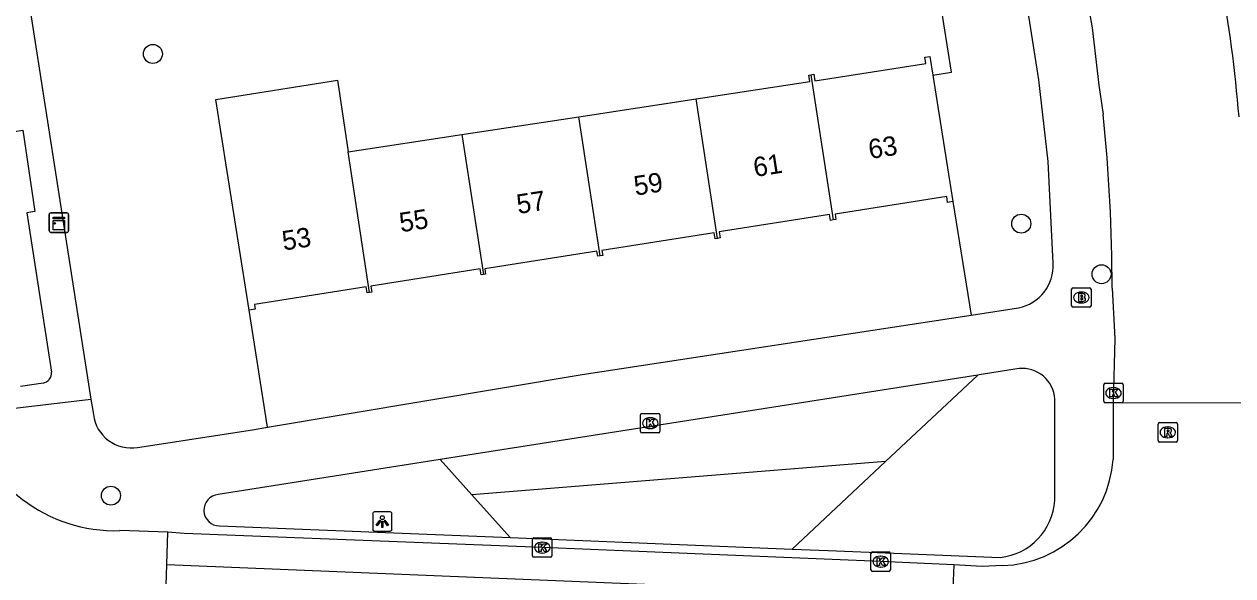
# Model space of a CAD drawing. Extents: x 160077 to 160945, y 386481 to 387498.
# Drawn here: x 160677.6 to 160739.8, y 386884.2 to 386912.6 of the extents above; entities that cross this region are included whole.
import ezdxf

# ---------------------------------------------------------------- set-up
doc = ezdxf.new("R2010")
doc.units = 0
for name, color, linetype in [('IMGEO_Boom', 7, 'Continuous'), ('IMGEO_Brandkraan', 7, 'Continuous'), ('IMGEO_Erf', 7, 'Continuous'), ('IMGEO_Groenvoorziening', 7, 'Continuous'), ('IMGEO_Kast', 7, 'Continuous'), ('IMGEO_Kolk', 7, 'Continuous'), ('IMGEO_Lichtpunt', 7, 'Continuous'), ('IMGEO_Pand', 7, 'Continuous'), ('IMGEO_Pand_nummerreeks', 7, 'Continuous'), ('IMGEO_Rijbaan_lokaal_gesloten', 7, 'Continuous'), ('IMGEO_Rijbaan_lokaal_open', 7, 'Continuous'), ('IMGEO_Rioolput', 7, 'Continuous'), ('IMGEO_Voetpad_open', 7, 'Continuous')]:
    doc.layers.add(name, color=color, linetype=linetype)

msp = doc.modelspace()

# ---------------------------------------------------------------- linework, layer by layer
at = {"layer": 'IMGEO_Boom'}
for centre in [(160684.196, 386911.048), (160728.944, 386902.301), (160733.08, 386899.697), (160682.034, 386888.286)]:
    msp.add_circle(centre, 0.489, dxfattribs=at)
at = {"layer": 'IMGEO_Brandkraan'}
for p, q in [((160731.539, 386898.073), (160731.539, 386898.925)), ((160731.614, 386898.999), (160732.466, 386898.999)), ((160732.54, 386898.925), (160732.54, 386898.073)), ((160732.027, 386898.779), (160732.052, 386898.779)), ((160732.466, 386897.999), (160731.614, 386897.999)), ((160732.05, 386898.219), (160732.025, 386898.219))]:
    msp.add_line(p, q, dxfattribs=at)
for points in [[(160731.539, 386898.073), (160731.539, 386898.925)], [(160731.614, 386898.999), (160732.466, 386898.999)], [(160732.54, 386898.925), (160732.54, 386898.073)], [(160731.887, 386898.699), (160731.887, 386898.299), (160732.1, 386898.299)], [(160732.118, 386898.699), (160731.887, 386898.699)], [(160732.066, 386898.618), (160732.012, 386898.618), (160732.012, 386898.542)], [(160732.012, 386898.542), (160732.065, 386898.542)], [(160732.074, 386898.466), (160732.012, 386898.466), (160732.012, 386898.385)], [(160732.012, 386898.385), (160732.074, 386898.385)], [(160732.466, 386897.999), (160731.614, 386897.999)]]:
    msp.add_lwpolyline(points, dxfattribs=at)
for centre, radius, start, end in [((160731.616, 386898.923), 0.0765, 91.55205, 178.44795), ((160731.616, 386898.923), 0.0765, 91.55205, 178.44795), ((160732.464, 386898.923), 0.0765, 1.55205, 88.44795), ((160732.464, 386898.923), 0.0765, 1.55205, 88.44795), ((160732.067, 386898.58), 0.0379, 267.82845, 90.93552), ((160732.075, 386898.425), 0.0404, 269.87594, 90.50774), ((160732.106, 386898.55), 0.251, 268.66757, 293.53466), ((160732.122, 386898.554), 0.145, 59.4692, 91.53667), ((160732.147, 386898.601), 0.0922, 285.51372, 58.15012), ((160732.152, 386898.409), 0.105, 301.31148, 78.98903), ((160731.616, 386898.075), 0.0765, 181.55205, 268.44795), ((160731.616, 386898.075), 0.0765, 181.55205, 268.44795), ((160732.464, 386898.075), 0.0765, 271.55205, 358.44795), ((160732.464, 386898.075), 0.0765, 271.55205, 358.44795)]:
    msp.add_arc(centre, radius, start, end, dxfattribs=at)
for centre, major_axis, ratio, start_param, end_param in [((160732.026, 386898.499), (-0.387, 0.002), 0.722429, 4.712389, 7.853982), ((160732.051, 386898.499), (-0.39, 0.002), 0.717154, 1.570796, 4.712389)]:
    msp.add_ellipse(centre, major_axis=major_axis, ratio=ratio, start_param=start_param, end_param=end_param, dxfattribs=at)
at = {"layer": 'IMGEO_Erf'}
msp.add_lwpolyline([(160690.109, 386891.817), (160689.155, 386897.841)], dxfattribs=at)
at = {"layer": 'IMGEO_Groenvoorziening'}
for points in [[(160724.389, 386909.953), (160725.355, 386910.108), (160723.65, 386920.851)], [(160725.422, 386903.438), (160726.354, 386897.585)], [(160726.7, 386894.498), (160721.954, 386890.049)], [(160700.636, 386888.324), (160699.007, 386890.143)], [(160721.954, 386890.049), (160700.636, 386888.324)], [(160721.954, 386890.049), (160717.141, 386885.535)], [(160700.636, 386888.324), (160702.608, 386886.122)]]:
    msp.add_lwpolyline(points, dxfattribs=at)
at = {"layer": 'IMGEO_Kast'}
for p, q in [((160678.854, 386901.929), (160678.854, 386902.77)), ((160678.854, 386902.77), (160678.854, 386901.929)), ((160678.929, 386902.854), (160679.77, 386902.854)), ((160679.77, 386902.854), (160678.929, 386902.854)), ((160679.854, 386902.779), (160679.854, 386901.938)), ((160679.854, 386901.938), (160679.854, 386902.779)), ((160679.779, 386901.854), (160678.938, 386901.854)), ((160678.938, 386901.854), (160679.779, 386901.854))]:
    msp.add_line(p, q, dxfattribs=at)
for points in [[(160679.049, 386902.644), (160679.649, 386902.644), (160679.649, 386902.559), (160679.049, 386902.559), (160679.049, 386902.644)], [(160679.049, 386902.469), (160679.649, 386902.469), (160679.649, 386901.98), (160679.049, 386901.98), (160679.049, 386902.469)]]:
    msp.add_lwpolyline(points, dxfattribs=at)
msp.add_circle((160679.133, 386902.318), 0.0377, dxfattribs=at)
for centre, start, end in [((160678.932, 386902.776), 92.4484, 184.28452), ((160678.932, 386902.776), 92.4484, 184.28452), ((160679.776, 386902.776), 2.4484, 94.28452), ((160679.776, 386902.776), 2.4484, 94.28452), ((160678.932, 386901.932), 182.4484, 274.28452), ((160678.932, 386901.932), 182.4484, 274.28452), ((160679.776, 386901.932), 272.4484, 4.28452), ((160679.776, 386901.932), 272.4484, 4.28452)]:
    msp.add_arc(centre, 0.0779, start, end, dxfattribs=at)
at = {"layer": 'IMGEO_Kolk'}
for p, q in [((160733.194, 386893.148), (160733.194, 386894)), ((160733.269, 386894.074), (160734.121, 386894.074)), ((160734.195, 386894), (160734.195, 386893.148)), ((160733.682, 386893.854), (160733.707, 386893.854)), ((160734.121, 386893.074), (160733.269, 386893.074)), ((160733.705, 386893.294), (160733.68, 386893.294)), ((160709.325, 386891.595), (160709.325, 386892.447)), ((160709.4, 386892.521), (160710.252, 386892.521)), ((160709.813, 386892.301), (160709.838, 386892.301)), ((160710.326, 386892.447), (160710.326, 386891.595)), ((160710.252, 386891.521), (160709.4, 386891.521)), ((160709.836, 386891.741), (160709.811, 386891.741)), ((160703.757, 386885.182), (160703.757, 386886.034)), ((160703.832, 386886.108), (160704.684, 386886.108)), ((160704.245, 386885.888), (160704.27, 386885.888)), ((160704.758, 386886.034), (160704.758, 386885.182)), ((160704.268, 386885.328), (160704.243, 386885.328)), ((160721.196, 386884.459), (160721.196, 386885.311)), ((160721.271, 386885.385), (160722.123, 386885.385)), ((160722.197, 386885.311), (160722.197, 386884.459)), ((160704.684, 386885.108), (160703.832, 386885.108)), ((160721.707, 386884.605), (160721.682, 386884.605)), ((160721.684, 386885.165), (160721.709, 386885.165)), ((160722.123, 386884.385), (160721.271, 386884.385))]:
    msp.add_line(p, q, dxfattribs=at)
for points in [[(160733.194, 386893.148), (160733.194, 386894)], [(160733.269, 386894.074), (160734.121, 386894.074)], [(160734.195, 386894), (160734.195, 386893.148)], [(160733.515, 386893.774), (160733.638, 386893.774), (160733.638, 386893.623), (160733.768, 386893.774), (160733.932, 386893.774), (160733.786, 386893.623), (160733.939, 386893.374), (160733.787, 386893.374), (160733.702, 386893.538), (160733.638, 386893.471), (160733.638, 386893.374), (160733.515, 386893.374), (160733.515, 386893.774)], [(160734.121, 386893.074), (160733.269, 386893.074)], [(160709.325, 386891.595), (160709.325, 386892.447)], [(160709.4, 386892.521), (160710.252, 386892.521)], [(160709.646, 386892.221), (160709.769, 386892.221), (160709.769, 386892.07), (160709.899, 386892.221), (160710.063, 386892.221), (160709.917, 386892.07), (160710.07, 386891.821), (160709.918, 386891.821), (160709.833, 386891.985), (160709.769, 386891.918), (160709.769, 386891.821), (160709.646, 386891.821), (160709.646, 386892.221)], [(160710.326, 386892.447), (160710.326, 386891.595)], [(160710.252, 386891.521), (160709.4, 386891.521)], [(160703.757, 386885.182), (160703.757, 386886.034)], [(160703.832, 386886.108), (160704.684, 386886.108)], [(160704.758, 386886.034), (160704.758, 386885.182)], [(160704.078, 386885.808), (160704.201, 386885.808), (160704.201, 386885.657), (160704.331, 386885.808), (160704.495, 386885.808), (160704.349, 386885.657), (160704.502, 386885.408), (160704.35, 386885.408), (160704.265, 386885.572), (160704.201, 386885.505), (160704.201, 386885.408), (160704.078, 386885.408), (160704.078, 386885.808)], [(160721.196, 386884.459), (160721.196, 386885.311)], [(160721.271, 386885.385), (160722.123, 386885.385)], [(160722.197, 386885.311), (160722.197, 386884.459)], [(160704.684, 386885.108), (160703.832, 386885.108)], [(160721.517, 386885.085), (160721.64, 386885.085), (160721.64, 386884.934), (160721.77, 386885.085), (160721.934, 386885.085), (160721.788, 386884.934), (160721.941, 386884.685), (160721.789, 386884.685), (160721.704, 386884.849), (160721.64, 386884.782), (160721.64, 386884.685), (160721.517, 386884.685), (160721.517, 386885.085)], [(160722.123, 386884.385), (160721.271, 386884.385)]]:
    msp.add_lwpolyline(points, dxfattribs=at)
for centre, start, end in [((160733.271, 386893.998), 91.55205, 178.44795), ((160733.271, 386893.998), 91.55205, 178.44795), ((160734.119, 386893.998), 1.55205, 88.44795), ((160734.119, 386893.998), 1.55205, 88.44795), ((160733.271, 386893.15), 181.55205, 268.44795), ((160733.271, 386893.15), 181.55205, 268.44795), ((160734.119, 386893.15), 271.55205, 358.44795), ((160734.119, 386893.15), 271.55205, 358.44795), ((160709.402, 386892.445), 91.55205, 178.44795), ((160709.402, 386892.445), 91.55205, 178.44795), ((160710.25, 386892.445), 1.55205, 88.44795), ((160710.25, 386892.445), 1.55205, 88.44795), ((160709.402, 386891.597), 181.55205, 268.44795), ((160709.402, 386891.597), 181.55205, 268.44795), ((160710.25, 386891.597), 271.55205, 358.44795), ((160710.25, 386891.597), 271.55205, 358.44795), ((160703.834, 386886.032), 91.55205, 178.44795), ((160703.834, 386886.032), 91.55205, 178.44795), ((160704.682, 386886.032), 1.55205, 88.44795), ((160704.682, 386886.032), 1.55205, 88.44795), ((160721.273, 386885.309), 91.55205, 178.44795), ((160721.273, 386885.309), 91.55205, 178.44795), ((160722.121, 386885.309), 1.55205, 88.44795), ((160722.121, 386885.309), 1.55205, 88.44795), ((160703.834, 386885.184), 181.55205, 268.44795), ((160703.834, 386885.184), 181.55205, 268.44795), ((160704.682, 386885.184), 271.55205, 358.44795), ((160704.682, 386885.184), 271.55205, 358.44795), ((160721.273, 386884.461), 181.55205, 268.44795), ((160721.273, 386884.461), 181.55205, 268.44795), ((160722.121, 386884.461), 271.55205, 358.44795), ((160722.121, 386884.461), 271.55205, 358.44795)]:
    msp.add_arc(centre, 0.0765, start, end, dxfattribs=at)
for centre, major_axis, ratio, start_param, end_param in [((160733.681, 386893.574), (-0.387, 0.002), 0.722429, 4.712389, 7.853982), ((160733.706, 386893.574), (-0.39, 0.002), 0.717154, 1.570796, 4.712389), ((160709.812, 386892.021), (-0.387, 0.002), 0.722429, 4.712389, 7.853982), ((160709.837, 386892.021), (-0.39, 0.002), 0.717154, 1.570796, 4.712389), ((160704.244, 386885.608), (-0.387, 0.002), 0.722429, 4.712389, 7.853982), ((160704.269, 386885.608), (-0.39, 0.002), 0.717154, 1.570796, 4.712389), ((160721.683, 386884.885), (-0.387, 0.002), 0.722429, 4.712389, 7.853982), ((160721.708, 386884.885), (-0.39, 0.002), 0.717154, 1.570796, 4.712389)]:
    msp.add_ellipse(centre, major_axis=major_axis, ratio=ratio, start_param=start_param, end_param=end_param, dxfattribs=at)
at = {"layer": 'IMGEO_Lichtpunt'}
for p, q in [((160695.521, 386887.356), (160695.521, 386886.549)), ((160695.521, 386887.356), (160695.521, 386886.549)), ((160696.423, 386887.451), (160695.615, 386887.451)), ((160696.423, 386887.451), (160695.615, 386887.451)), ((160696.517, 386886.549), (160696.517, 386887.356)), ((160696.517, 386886.549), (160696.517, 386887.356)), ((160695.615, 386886.455), (160696.423, 386886.455)), ((160695.615, 386886.455), (160696.423, 386886.455))]:
    msp.add_line(p, q, dxfattribs=at)
for points in [[(160695.895, 386887.02), (160695.934, 386886.992), (160695.746, 386886.73), (160695.708, 386886.757), (160695.895, 386887.02)], [(160695.997, 386886.972), (160696.044, 386886.972), (160696.044, 386886.65), (160695.997, 386886.65), (160695.997, 386886.972)], [(160696.107, 386886.992), (160696.145, 386887.019), (160696.332, 386886.757), (160696.293, 386886.729), (160696.107, 386886.992)]]:
    msp.add_lwpolyline(points, dxfattribs=at)
msp.add_circle((160696.02, 386887.154), 0.0994, dxfattribs=at)
for centre, start, end in [((160695.615, 386887.356), 90, 180), ((160695.615, 386887.356), 90, 180), ((160696.423, 386887.356), 0, 90), ((160696.423, 386887.356), 0, 90), ((160695.615, 386886.549), 180, 270), ((160695.615, 386886.549), 180, 270), ((160696.423, 386886.549), 270, 0), ((160696.423, 386886.549), 270, 360)]:
    msp.add_arc(centre, 0.0946, start, end, dxfattribs=at)
at = {"layer": 'IMGEO_Pand'}
for points in [[(160718.103, 386909.979), (160718.257, 386910.003), (160718.309, 386909.667), (160719.081, 386909.786), (160724.022, 386910.548), (160723.97, 386910.883), (160724.235, 386910.925), (160724.389, 386909.953)], [(160689.155, 386897.841), (160688.023, 386904.993), (160687.436, 386908.699), (160693.705, 386909.692), (160694.265, 386905.998)], [(160712.198, 386908.734), (160718.042, 386909.626), (160717.99, 386909.962), (160718.103, 386909.979)], [(160718.103, 386909.979), (160719.248, 386902.493)], [(160724.389, 386909.953), (160725.422, 386903.438)], [(160706.151, 386907.812), (160712.198, 386908.734)], [(160713.298, 386901.546), (160712.198, 386908.734)], [(160700.121, 386906.892), (160706.151, 386907.812)], [(160707.248, 386900.644), (160706.151, 386907.812)], [(160694.265, 386905.998), (160700.121, 386906.892)], [(160700.121, 386906.892), (160701.225, 386899.678)], [(160695.362, 386898.759), (160694.265, 386905.998)], [(160725.422, 386903.438), (160725.147, 386903.394), (160725.099, 386903.697), (160719.346, 386902.786), (160719.388, 386902.515), (160719.248, 386902.493)], [(160719.248, 386902.493), (160719.106, 386902.47), (160719.058, 386902.774), (160713.384, 386901.875), (160713.433, 386901.567), (160713.298, 386901.546)], [(160713.298, 386901.546), (160713.162, 386901.524), (160713.114, 386901.826), (160707.335, 386900.911), (160707.375, 386900.664), (160707.248, 386900.644)], [(160707.248, 386900.644), (160707.119, 386900.624), (160707.078, 386900.887), (160701.293, 386899.97), (160701.337, 386899.696), (160701.225, 386899.678)], [(160701.225, 386899.678), (160701.117, 386899.661), (160701.066, 386899.981), (160695.434, 386899.089), (160695.483, 386898.778), (160695.362, 386898.759)], [(160695.362, 386898.759), (160695.24, 386898.739), (160695.192, 386899.04), (160689.43, 386898.128), (160689.468, 386897.891), (160689.155, 386897.841)]]:
    msp.add_lwpolyline(points, dxfattribs=at)
at = {"layer": 'IMGEO_Rijbaan_lokaal_gesloten'}
for points in [[(160725.473, 386884.72), (160721.697, 386884.885), (160704.258, 386885.608), (160685.81, 386886.334), (160684.962, 386886.4)], [(160684.911, 386884.732), (160725.396, 386883.063)], [(160725.473, 386884.72), (160725.396, 386883.063)]]:
    msp.add_lwpolyline(points, dxfattribs=at)
at = {"layer": 'IMGEO_Rijbaan_lokaal_open'}
for points in [[(160718.954, 386998.691), (160722.5, 386976.819), (160725.159, 386959.839), (160727.972, 386941.559), (160731.059, 386921.111), (160732.599, 386912.386), (160732.936, 386909.448), (160733.159, 386907.929)], [(160733.621, 386898.972), (160733.757, 386896.382), (160733.684, 386893.078)], [(160733.684, 386893.078), (160733.679, 386890.155)], [(160733.684, 386893.078), (160740.716, 386893.066)], [(160684.962, 386886.4), (160682.495, 386886.484)], [(160684.911, 386884.732), (160684.962, 386886.4)], [(160684.825, 386882.076), (160684.911, 386884.732)], [(160727.98, 386884.68), (160726.924, 386884.635), (160725.473, 386884.72)]]:
    msp.add_lwpolyline(points, dxfattribs=at)
for centre, radius, start, end in [((160669.571, 386901.998), 70.833, 4.70271, 10.537), ((160648.477, 386899.071), 85.144, 359.93357, 5.9718), ((160682.241, 386894.345), 7.865, 193.61077, 271.85043), ((160727.794, 386890.577), 5.9, 271.80266, 355.90048)]:
    msp.add_arc(centre, radius, start, end, dxfattribs=at)
at = {"layer": 'IMGEO_Rioolput'}
for p, q in [((160735.993, 386891.121), (160735.993, 386891.973)), ((160736.068, 386892.047), (160736.92, 386892.047)), ((160736.481, 386891.827), (160736.506, 386891.827)), ((160736.994, 386891.973), (160736.994, 386891.121)), ((160736.92, 386891.047), (160736.068, 386891.047)), ((160736.504, 386891.267), (160736.479, 386891.267))]:
    msp.add_line(p, q, dxfattribs=at)
for points in [[(160735.993, 386891.121), (160735.993, 386891.973)], [(160736.068, 386892.047), (160736.92, 386892.047)], [(160736.582, 386891.745), (160736.33, 386891.747), (160736.33, 386891.347)], [(160736.33, 386891.347), (160736.454, 386891.347), (160736.454, 386891.509), (160736.465, 386891.509)], [(160736.508, 386891.666), (160736.454, 386891.666), (160736.454, 386891.585)], [(160736.454, 386891.585), (160736.506, 386891.585)], [(160736.512, 386891.48), (160736.583, 386891.347), (160736.723, 386891.347), (160736.658, 386891.473)], [(160736.994, 386891.973), (160736.994, 386891.121)], [(160736.92, 386891.047), (160736.068, 386891.047)]]:
    msp.add_lwpolyline(points, dxfattribs=at)
for centre, radius, start, end in [((160736.07, 386891.971), 0.0765, 91.55205, 178.44795), ((160736.07, 386891.971), 0.0765, 91.55205, 178.44795), ((160736.464, 386891.456), 0.0533, 26.02933, 88.69889), ((160736.49, 386891.774), 0.19, 274.7715, 282.96867), ((160736.514, 386891.57), 0.0964, 77.00612, 93.18647), ((160736.528, 386891.627), 0.0378, 276.66336, 79.67722), ((160736.581, 386891.635), 0.109, 350.36119, 89.41601), ((160736.579, 386891.635), 0.112, 277.58423, 350.98172), ((160736.563, 386891.42), 0.108, 29.51342, 73.79051), ((160736.918, 386891.971), 0.0765, 1.55205, 88.44795), ((160736.918, 386891.971), 0.0765, 1.55205, 88.44795), ((160736.07, 386891.123), 0.0765, 181.55205, 268.44795), ((160736.07, 386891.123), 0.0765, 181.55205, 268.44795), ((160736.918, 386891.123), 0.0765, 271.55205, 358.44795), ((160736.918, 386891.123), 0.0765, 271.55205, 358.44795)]:
    msp.add_arc(centre, radius, start, end, dxfattribs=at)
for centre, major_axis, ratio, start_param, end_param in [((160736.48, 386891.547), (-0.387, 0.002), 0.722429, 4.712389, 7.853982), ((160736.505, 386891.547), (-0.39, 0.002), 0.717154, 1.570796, 4.712389)]:
    msp.add_ellipse(centre, major_axis=major_axis, ratio=ratio, start_param=start_param, end_param=end_param, dxfattribs=at)
at = {"layer": 'IMGEO_Voetpad_open'}
for points in [[(160730.59, 386900.26), (160730.337, 386905.503), (160729.847, 386909.711), (160728, 386921.547)], [(160677.879, 386913.28), (160681.006, 386893.251)], [(160676.26, 386912.167), (160677.063, 386907.048), (160677.487, 386907.12), (160678.121, 386902.933), (160677.693, 386902.856), (160678.965, 386894.652)], [(160726.354, 386897.585), (160728.803, 386897.962)], [(160690.109, 386891.817), (160706.308, 386894.536), (160726.354, 386897.585)], [(160728.827, 386894.833), (160726.768, 386894.509), (160726.7, 386894.498)], [(160678.536, 386894.09), (160677.366, 386893.917)], [(160726.7, 386894.498), (160699.007, 386890.143)], [(160674.597, 386892.494), (160681.006, 386893.251)], [(160681.006, 386893.251), (160681.13, 386892.459)], [(160730.665, 386888.039), (160730.68, 386893.265)], [(160683.407, 386890.771), (160689.325, 386891.685), (160690.109, 386891.817)], [(160699.007, 386890.143), (160687.565, 386888.344)], [(160687.635, 386886.727), (160702.608, 386886.122)], [(160702.608, 386886.122), (160717.141, 386885.535)], [(160717.141, 386885.535), (160718.996, 386885.46), (160727.862, 386885.102)]]:
    msp.add_lwpolyline(points, dxfattribs=at)
for centre, radius, start, end in [((160728.359, 386900.151), 2.234, 281.4644, 2.79599), ((160678.453, 386894.598), 0.515, 279.28726, 6.00048), ((160728.985, 386893.141), 1.7, 4.19496, 95.32955), ((160683.073, 386892.7), 1.958, 187.07254, 279.82644), ((160687.632, 386887.537), 0.81, 94.77246, 270.18512), ((160727.535, 386888.22), 3.135, 275.9857, 356.68895)]:
    msp.add_arc(centre, radius, start, end, dxfattribs=at)

# ---------------------------------------------------------------- texts
at = {"layer": 'IMGEO_Pand_nummerreeks'}
for s, rotation, p in [('63', 8.87593, (160721.147, 386905.631)), ('61', 8.87593, (160715.216, 386904.704)), ('59', 8.87593, (160709.062, 386903.744)), ('57', 8.87593, (160703.019, 386902.8)), ('55', 8.87593, (160696.976, 386901.856)), ('53', 8.87512, (160690.934, 386900.913))]:
    msp.add_text(s, height=1, rotation=rotation, dxfattribs=at).set_placement(p)

doc.saveas('drawing.dxf')
